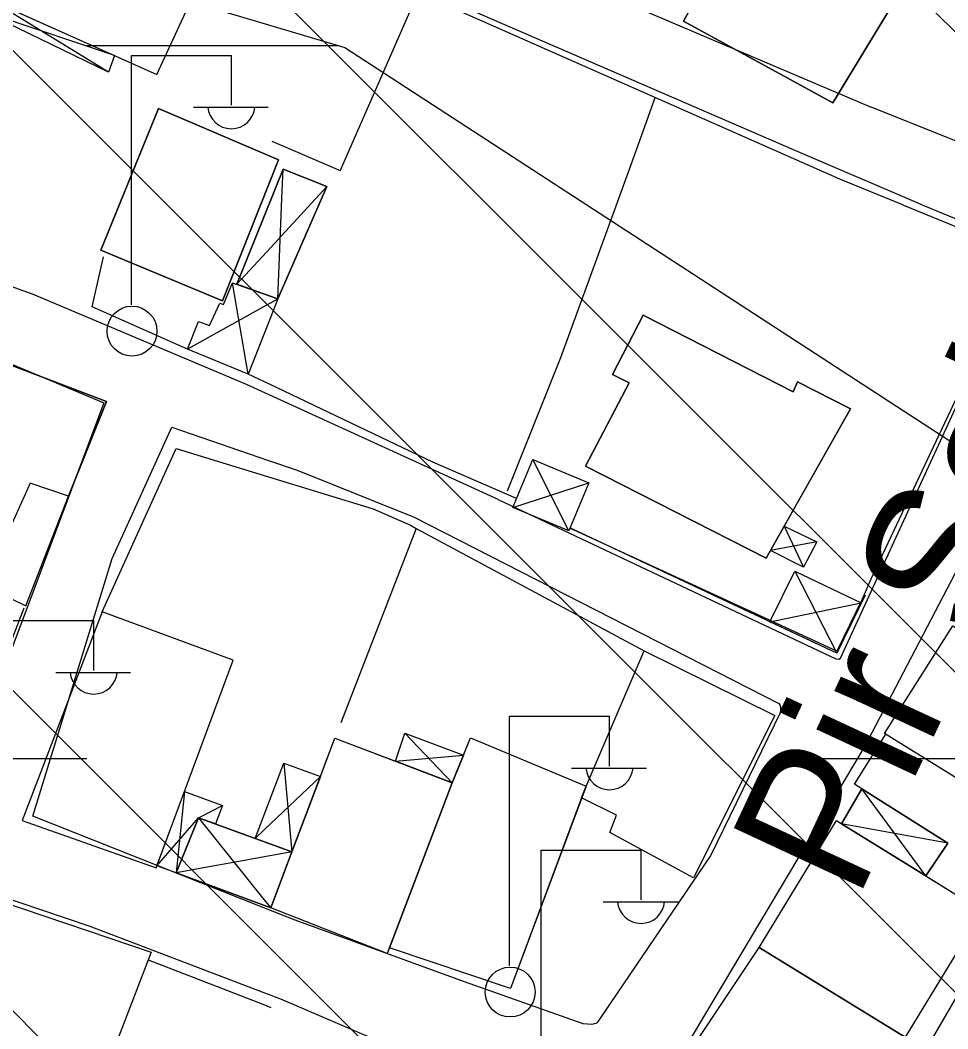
# Model space of a CAD drawing. Extents: x 417995 to 421451, y 4454518 to 4458015.
# Drawn here: x 420777.8 to 420842.8, y 4457138 to 4457208.7 of the extents above; entities that cross this region are included whole.
import ezdxf

# ---------------------------------------------------------------- set-up
doc = ezdxf.new("R2010")
doc.units = 0
for name, color, linetype in [('B_Kapi', 7, 'Continuous'), ('B_Mesken', 7, 'Continuous'), ('B_Sundurma', 7, 'Continuous'), ('B_Teras', 7, 'Continuous'), ('S_Elektrik_Diregi', 7, 'Continuous'), ('Sinir_Duvar_tek_tarafa_ait', 7, 'Continuous'), ('Sinir_Tel_bir_taraf', 7, 'Continuous'), ('SN_TASKIN', 7, 'Continuous'), ('SN_TR_SIVILASMA', 7, 'Continuous'), ('SN_TR_TASKIN', 7, 'Continuous'), ('Y_Cadde_Yol', 7, 'Continuous'), ('Yol_Sose', 7, 'Continuous')]:
    doc.layers.add(name, color=color, linetype=linetype)

msp = doc.modelspace()

# ---------------------------------------------------------------- linework, layer by layer
at = {"layer": 'B_Kapi'}
msp.add_lwpolyline([(420837.391, 4457169.484), (420836.788, 4457168.088)], dxfattribs=at)
at = {"layer": 'B_Mesken'}
for points in [[(420780.825, 4457221.37), (420775.462, 4457210.205), (420787.336, 4457204.866), (420792.545, 4457216.172)], [(420829.204, 4457217.598), (420824.248, 4457208.613), (420834.73, 4457202.889), (420839.719, 4457211.148), (420834.905, 4457213.917), (420835.229, 4457214.463)], [(420829.204, 4457217.598), (420835.229, 4457214.463), (420834.905, 4457213.917), (420839.719, 4457211.148), (420834.73, 4457202.889), (420824.249, 4457208.613)], [(420787.455, 4457202.493), (420783.4, 4457192.555), (420791.941, 4457188.998), (420795.869, 4457198.888)], [(420787.455, 4457202.493), (420795.869, 4457198.888), (420791.941, 4457188.998), (420783.4, 4457192.555)], [(420817.382, 4457177.398), (420830.05, 4457170.966), (420835.963, 4457181.429), (420832.248, 4457183.316), (420831.942, 4457182.611), (420821.439, 4457188.003), (420819.289, 4457183.848), (420820.448, 4457183.242)], [(420831.312, 4457173.199), (420830.353, 4457171.503), (420830.05, 4457170.966), (420817.382, 4457177.398), (420820.448, 4457183.243), (420819.289, 4457183.848), (420821.439, 4457188.003), (420831.942, 4457182.611), (420832.248, 4457183.316), (420835.963, 4457181.429)], [(420778.15, 4457167.623), (420781.134, 4457175.307), (420783.816, 4457181.947), (420770.393, 4457187.038), (420764.82, 4457172.534), (420775.072, 4457168.741), (420775.208, 4457169.043)], [(420783.497, 4457167.204), (420777.892, 4457152.556), (420787.284, 4457149.236), (420792.697, 4457163.805)], [(420854.049, 4457159.29), (420849.356, 4457151.834), (420838.359, 4457158.667), (420843.146, 4457166.22)], [(420843.805, 4457165.801), (420846.471, 4457164.106), (420853.463, 4457159.662), (420854.049, 4457159.29), (420849.356, 4457151.834), (420838.359, 4457158.667), (420843.146, 4457166.22)], [(420817.425, 4457154.967), (420821.508, 4457164.465), (420830.654, 4457159.921), (420824.969, 4457148.53), (420819.099, 4457151.726), (420819.568, 4457152.925), (420817.118, 4457154.145)], [(420817.425, 4457154.967), (420821.508, 4457164.465), (420830.654, 4457159.921), (420824.969, 4457148.531), (420819.099, 4457151.726), (420819.569, 4457152.925), (420817.118, 4457154.145)], [(420795.319, 4457146.426), (420799.822, 4457158.335), (420808.043, 4457155.194), (420803.485, 4457143.232)], [(420804.063, 4457156.715), (420808.044, 4457155.195), (420803.636, 4457143.629), (420803.485, 4457143.232), (420795.319, 4457146.426), (420796.809, 4457150.367), (420798.81, 4457155.657), (420799.822, 4457158.335)], [(420808.043, 4457155.194), (420809.32, 4457158.36), (420817.425, 4457154.967), (420812.118, 4457140.79), (420803.636, 4457143.629)], [(420817.425, 4457154.967), (420817.118, 4457154.145), (420812.118, 4457140.79), (420803.636, 4457143.629), (420808.044, 4457155.195), (420808.825, 4457157.132), (420809.32, 4457158.36)], [(420845.187, 4457146.227), (420839.794, 4457137.375), (420829.565, 4457143.656), (420834.986, 4457152.551)], [(420835.334, 4457152.336), (420841.236, 4457148.677), (420845.187, 4457146.227), (420839.794, 4457137.375), (420829.565, 4457143.656), (420834.986, 4457152.551)], [(420776.513, 4457146.847), (420786.947, 4457143.336), (420783.061, 4457133.225), (420788.448, 4457131.511), (420786.592, 4457127.057), (420780.795, 4457129.25), (420781.238, 4457130.555), (420777.76, 4457131.715), (420777.924, 4457132.262), (420771.944, 4457134.568)], [(420824.731, 4457135.174), (420824.13, 4457135.516), (420829.565, 4457143.656), (420839.794, 4457137.375), (420834.614, 4457128.862), (420833.255, 4457129.74)], [(420824.731, 4457135.174), (420824.13, 4457135.516), (420829.565, 4457143.656), (420839.794, 4457137.375), (420834.614, 4457128.862), (420833.255, 4457129.74)]]:
    msp.add_lwpolyline(points, close=True, dxfattribs=at)
at = {"layer": 'B_Sundurma'}
for p, q in [((420783.938, 4457205.046), (420775.602, 4457210.142)), ((420784.373, 4457206.198), (420775.168, 4457209.289)), ((420796.105, 4457196.172), (420796.189, 4457198.233)), ((420799.26, 4457197.014), (420798.459, 4457196.147)), ((420798.459, 4457196.147), (420795.325, 4457192.752)), ((420795.816, 4457189.138), (420796.105, 4457196.172)), ((420795.325, 4457192.752), (420792.937, 4457190.165)), ((420793.739, 4457183.86), (420792.636, 4457190.273)), ((420795.284, 4457188.842), (420789.48, 4457185.62)), ((420795.284, 4457188.842), (420795.816, 4457189.138)), ((420816.209, 4457172.876), (420813.695, 4457177.887)), ((420812.284, 4457174.522), (420817.62, 4457176.241)), ((420831.312, 4457173.199), (420832.669, 4457170.316)), ((420833.603, 4457172.094), (420830.353, 4457171.503)), ((420832.058, 4457170.041), (420835.009, 4457164.296)), ((420830.31, 4457166.5), (420836.721, 4457167.814)), ((420804.724, 4457158.687), (420808.043, 4457155.194)), ((420804.063, 4457156.715), (420808.825, 4457157.132)), ((420796.232, 4457156.582), (420796.809, 4457150.367)), ((420794.896, 4457151.926), (420798.81, 4457155.657)), ((420841.236, 4457148.677), (420836.755, 4457154.779)), ((420789.276, 4457154.598), (420788.681, 4457148.897)), ((420790.263, 4457152.75), (420791.944, 4457153.604)), ((420787.341, 4457149.391), (420790.263, 4457152.75)), ((420790.263, 4457152.75), (420794.845, 4457147.019)), ((420794.242, 4457151.302), (420794.896, 4457151.926)), ((420842.784, 4457150.964), (420835.334, 4457152.336)), ((420794.876, 4457150.018), (420788.681, 4457148.897)), ((420796.809, 4457150.367), (420794.876, 4457150.018)), ((420794.845, 4457147.019), (420795.319, 4457146.426))]:
    msp.add_line(p, q, dxfattribs=at)
for points in [[(420784.373, 4457206.198), (420783.938, 4457205.046), (420775.168, 4457209.289), (420775.602, 4457210.142)], [(420795.816, 4457189.138), (420799.26, 4457197.014), (420796.189, 4457198.233), (420792.937, 4457190.165)], [(420795.816, 4457189.138), (420795.293, 4457189.325), (420795.289, 4457189.326), (420792.937, 4457190.166), (420796.189, 4457198.233), (420799.26, 4457197.015)], [(420795.273, 4457187.756), (420793.739, 4457183.86), (420789.48, 4457185.62), (420790.256, 4457187.546), (420791.032, 4457187.263), (420791.755, 4457188.845), (420792.014, 4457188.742), (420792.636, 4457190.273), (420795.289, 4457189.326), (420795.293, 4457189.325), (420795.816, 4457189.138), (420795.276, 4457187.765)], [(420792.937, 4457190.166), (420795.289, 4457189.326), (420795.293, 4457189.325), (420795.816, 4457189.138), (420795.276, 4457187.765), (420795.273, 4457187.756), (420793.739, 4457183.86), (420789.48, 4457185.62), (420790.256, 4457187.546), (420791.032, 4457187.263), (420791.755, 4457188.845), (420792.014, 4457188.742), (420792.636, 4457190.273)], [(420816.209, 4457172.876), (420812.284, 4457174.522), (420813.695, 4457177.887), (420817.62, 4457176.241)], [(420816.209, 4457172.876), (420812.284, 4457174.522), (420813.695, 4457177.887), (420817.62, 4457176.241)], [(420831.312, 4457173.199), (420833.603, 4457172.094), (420832.669, 4457170.316), (420830.353, 4457171.503)], [(420830.353, 4457171.503), (420831.312, 4457173.199), (420833.603, 4457172.094), (420832.669, 4457170.316)], [(420830.31, 4457166.5), (420832.058, 4457170.041), (420836.721, 4457167.814), (420835.009, 4457164.296)], [(420830.31, 4457166.5), (420832.058, 4457170.041), (420836.721, 4457167.814), (420835.009, 4457164.296)], [(420804.063, 4457156.715), (420804.724, 4457158.687), (420808.825, 4457157.132), (420808.043, 4457155.194)], [(420808.825, 4457157.132), (420808.044, 4457155.195), (420804.063, 4457156.715), (420804.724, 4457158.687)], [(420794.242, 4457151.302), (420796.232, 4457156.582), (420798.81, 4457155.657), (420796.809, 4457150.367)], [(420798.81, 4457155.657), (420796.809, 4457150.367), (420794.242, 4457151.302), (420796.232, 4457156.582)], [(420841.236, 4457148.677), (420842.784, 4457150.964), (420836.755, 4457154.779), (420835.334, 4457152.336)], [(420841.236, 4457148.677), (420835.334, 4457152.336), (420836.755, 4457154.779), (420842.784, 4457150.964)], [(420788.681, 4457148.897), (420787.341, 4457149.391), (420789.276, 4457154.598), (420791.944, 4457153.604), (420791.446, 4457152.32), (420790.263, 4457152.75)], [(420796.809, 4457150.367), (420790.263, 4457152.75), (420788.681, 4457148.897), (420795.319, 4457146.426)], [(420794.242, 4457151.302), (420796.809, 4457150.367), (420795.319, 4457146.426), (420788.681, 4457148.897), (420790.263, 4457152.75)]]:
    msp.add_lwpolyline(points, close=True, dxfattribs=at)
at = {"layer": 'B_Teras'}
msp.add_lwpolyline([(420764.82, 4457172.534), (420770.393, 4457187.038), (420783.816, 4457181.947), (420781.134, 4457175.307), (420778.448, 4457176.217), (420775.072, 4457168.741)], close=True, dxfattribs=at)
at = {"layer": 'S_Elektrik_Diregi'}
for p, q in [((420785.561, 4457188.72), (420785.561, 4457206.22)), ((420785.561, 4457206.22), (420792.561, 4457206.22)), ((420792.561, 4457202.72), (420792.561, 4457206.22)), ((420789.901, 4457202.58), (420795.151, 4457202.58)), ((420775.912, 4457166.575), (420782.912, 4457166.575)), ((420782.912, 4457163.075), (420782.912, 4457166.575)), ((420780.252, 4457162.935), (420785.502, 4457162.935)), ((420812.068, 4457142.367), (420812.068, 4457159.867)), ((420812.068, 4457159.867), (420819.068, 4457159.867)), ((420819.068, 4457156.367), (420819.068, 4457159.867)), ((420816.408, 4457156.227), (420821.658, 4457156.227)), ((420814.283, 4457132.989), (420814.283, 4457150.489)), ((420814.283, 4457150.489), (420821.284, 4457150.489)), ((420821.284, 4457146.989), (420821.284, 4457150.489)), ((420818.623, 4457146.849), (420823.874, 4457146.849))]:
    msp.add_line(p, q, dxfattribs=at)
for centre in [(420785.597, 4457186.884), (420812.104, 4457140.532)]:
    msp.add_circle(centre, 1.75, dxfattribs=at)
for centre in [(420792.562, 4457202.733), (420782.913, 4457163.088), (420819.068, 4457156.38), (420821.284, 4457147.002)]:
    msp.add_arc(centre, 1.658, 184.83843, 355.14641, dxfattribs=at)
at = {"layer": 'Sinir_Duvar_tek_tarafa_ait'}
for points in [[(420795.554, 4457214.244), (420805.304, 4457209.834), (420800.2, 4457198.146)], [(420806.099, 4457210.442), (420835.188, 4457197.557)], [(420795.407, 4457200.207), (420800.2, 4457198.146)], [(420835.188, 4457197.557), (420839.538, 4457195.775)], [(420839.683, 4457195.715), (420848.139, 4457192.25), (420837.391, 4457169.484)], [(420839.538, 4457195.775), (420839.683, 4457195.715)], [(420789.48, 4457185.62), (420782.793, 4457188.573), (420783.596, 4457192.089)], [(420795.224, 4457183.151), (420793.739, 4457183.86)], [(420806.687, 4457177.687), (420795.224, 4457183.151)], [(420783.497, 4457167.204), (420788.694, 4457178.653), (420795.156, 4457176.67)], [(420812.546, 4457175.148), (420806.687, 4457177.687)], [(420795.156, 4457176.67), (420802.514, 4457174.413)], [(420802.514, 4457174.413), (420805.117, 4457173.262)], [(420805.519, 4457173.032), (420800.239, 4457159.414)], [(420805.117, 4457173.262), (420805.519, 4457173.032), (420821.508, 4457164.465)], [(420836.788, 4457168.088), (420835.016, 4457164.442), (420816.287, 4457173.062)], [(420836.986, 4457168.358), (420835.009, 4457164.296), (420816.292, 4457173.074)], [(420778.017, 4457167.441), (420773.051, 4457154.613), (420757.541, 4457160.862)], [(420836.755, 4457154.779), (420836.241, 4457155.114), (420838.442, 4457158.616)], [(420853.067, 4457155.995), (420845.611, 4457144.022), (420836.072, 4457127.618), (420834.614, 4457128.862)], [(420786.737, 4457142.79), (420794.768, 4457139.669)], [(420794.768, 4457139.669), (420795.327, 4457139.451)]]:
    msp.add_lwpolyline(points, dxfattribs=at)
at = {"layer": 'Sinir_Tel_bir_taraf'}
for points in [[(420821.078, 4457199.911), (420822.282, 4457203.274)], [(420819.626, 4457195.925), (420821.078, 4457199.911)], [(420811.926, 4457175.689), (420815.655, 4457185.029), (420819.626, 4457195.925)]]:
    msp.add_lwpolyline(points, dxfattribs=at)
at = {"layer": 'SN_TASKIN'}
msp.add_lwpolyline([(420304.203, 4457786.004), (420304.129, 4457785.633), (420361.401, 4457753.335), (420365.131, 4457670.402), (420353.37, 4457516.083), (420349.76, 4457409.429), (420362.123, 4457324.025), (420428.861, 4457299.975), (420651.653, 4457251.031), (420800.513, 4457206.769), (420934.84, 4457119.416), (421005.121, 4457071.276), (421055.297, 4457008.563), (421130.374, 4456973.335), (421233.23, 4456921.914), (421285.976, 4456875.693)], dxfattribs=at)
at = {"layer": 'SN_TR_SIVILASMA'}
for p, q in [((421284.372, 4456721.879), (420219.351, 4457786.901)), ((421284.836, 4456766.317), (420264.732, 4457786.421)), ((421284.14, 4456699.66), (420198.288, 4457785.513)), ((421283.677, 4456655.223), (420178.332, 4457760.568)), ((421283.445, 4456633.004), (420168.354, 4457748.095))]:
    msp.add_line(p, q, dxfattribs=at)
at = {"layer": 'SN_TR_TASKIN'}
for p, q in [((420782.431, 4457206.904), (420800.059, 4457206.904)), ((420682.431, 4457156.904), (420782.431, 4457156.904)), ((420832.431, 4457156.904), (420877.193, 4457156.904))]:
    msp.add_line(p, q, dxfattribs=at)
at = {"layer": 'Yol_Sose'}
for points in [[(420826.588, 4457233.249), (420859.5, 4457214.625), (420859.758, 4457214.51), (420859.885, 4457214.376), (420859.924, 4457214.245), (420859.958, 4457213.874), (420859.288, 4457212.436), (420851.963, 4457199.631), (420851.536, 4457199.099), (420851.136, 4457198.784), (420850.652, 4457198.558), (420850.104, 4457198.377), (420849.341, 4457198.288), (420848.388, 4457198.401), (420847.286, 4457198.625), (420837.422, 4457202.583)], [(420804.976, 4457216.403), (420837.422, 4457202.583)], [(420831.961, 4457199.594), (420802.492, 4457212.371)], [(420840.915, 4457195.76), (420831.961, 4457199.594)], [(420760.627, 4457191.261), (420760.628, 4457191.316), (420777.393, 4457184.464), (420783.625, 4457181.86), (420777.03, 4457164.247), (420773.142, 4457154.368), (420737.642, 4457168.264), (420716.146, 4457175.455), (420692.488, 4457184.646), (420699.201, 4457197.192)], [(420811.275, 4457175.068), (420834.94, 4457163.908), (420835.148, 4457163.872), (420835.269, 4457163.952), (420848.459, 4457192.658), (420841.053, 4457195.701)], [(420841.053, 4457195.701), (420840.915, 4457195.76)], [(420795.217, 4457182.408), (420793.623, 4457183.137), (420778.629, 4457189.472), (420762.158, 4457195.361)], [(420666.431, 4457193.138), (420691.344, 4457179.775), (420729.927, 4457164.86), (420767.681, 4457150.193), (420782.638, 4457145.144)], [(420804.383, 4457104.41), (420821.036, 4457130.973), (420836.948, 4457157.707), (420854.048, 4457190.486), (420854.207, 4457190.495), (420857.819, 4457188.912)], [(420811.275, 4457175.068), (420795.217, 4457182.408)], [(420794.839, 4457146.447), (420778.64, 4457152.86), (420784.201, 4457170.926), (420788.381, 4457180.144), (420795.168, 4457177.813)], [(420795.168, 4457177.813), (420797.18, 4457177.123), (420805.373, 4457173.836)], [(420805.373, 4457173.836), (420830.94, 4457160.775), (420831.026, 4457160.632), (420831.037, 4457160.615), (420831.046, 4457160.473), (420831.047, 4457160.155), (420826.178, 4457150.137), (420818.267, 4457138.497), (420818.156, 4457138.356), (420817.831, 4457138.256), (420817.224, 4457138.298), (420808.897, 4457141.25), (420797.042, 4457145.575)], [(420838.533, 4457171.035), (420838.601, 4457171.168)], [(420838.185, 4457170.349), (420838.206, 4457170.39)], [(420797.042, 4457145.575), (420794.839, 4457146.447)], [(420782.638, 4457145.144), (420794.777, 4457140.529)], [(420794.777, 4457140.529), (420796.007, 4457140.062)], [(420796.007, 4457140.062), (420815.42, 4457131.704), (420815.533, 4457131.576), (420807.677, 4457119.108), (420807.163, 4457118.381), (420806.712, 4457118.31), (420796.387, 4457121.784)]]:
    msp.add_lwpolyline(points, dxfattribs=at)

# ---------------------------------------------------------------- texts
at = {"layer": 'Y_Cadde_Yol'}
msp.add_text('Pir Sokak', height=10, rotation=65.0518, dxfattribs=at).set_placement((420836.393, 4457146.817))

doc.saveas('drawing.dxf')
